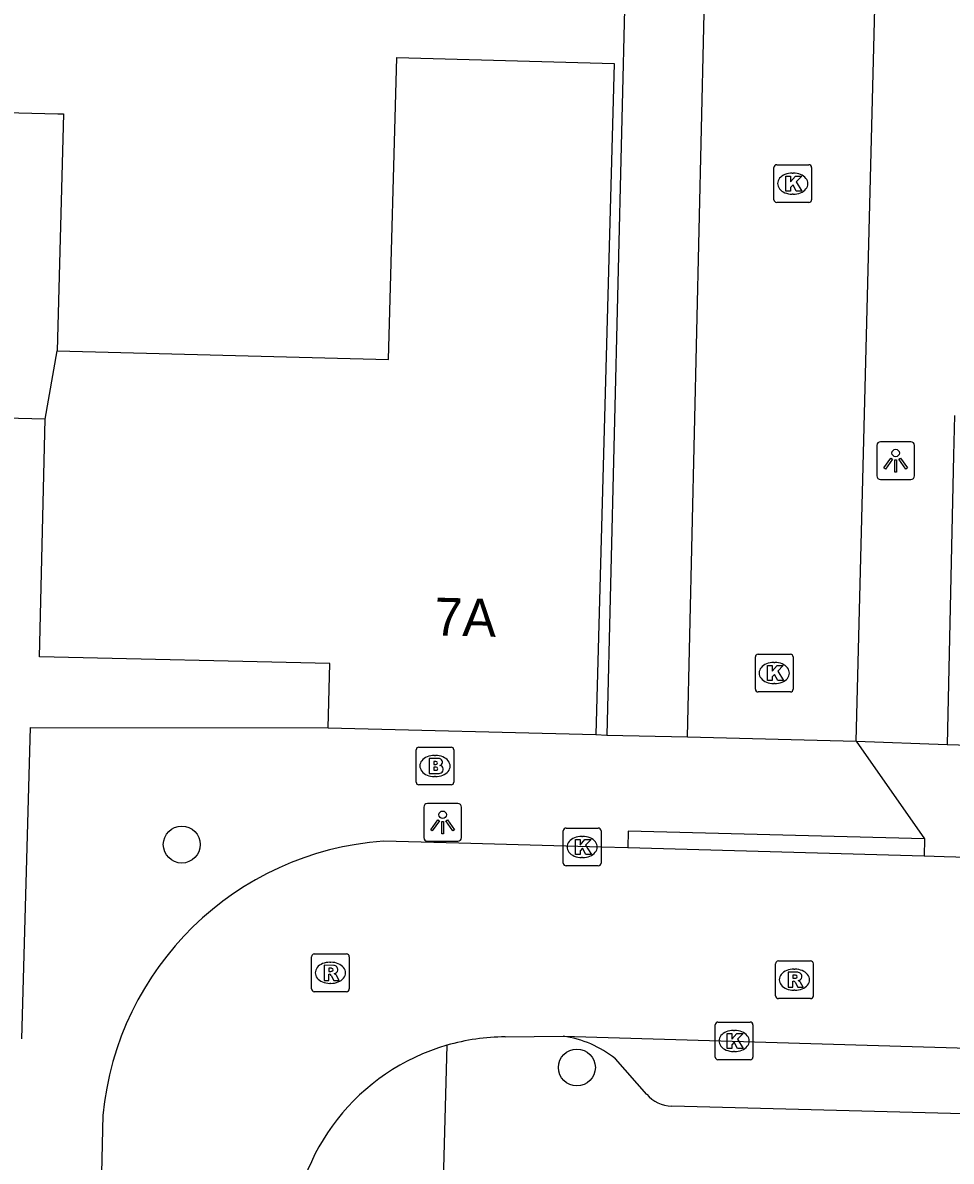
# Model space of a CAD drawing. Extents: x 162082 to 163393, y 388091 to 388632.
# Drawn here: x 162249.86 to 162274.46, y 388273.3 to 388303.46 of the extents above; entities that cross this region are included whole.
import ezdxf

# ---------------------------------------------------------------- set-up
doc = ezdxf.new("R2010")
doc.units = 0
for name, color, linetype in [('IMGEO_Boom', 7, 'Continuous'), ('IMGEO_Brandkraan', 7, 'Continuous'), ('IMGEO_Kolk', 7, 'Continuous'), ('IMGEO_Lichtpunt', 7, 'Continuous'), ('IMGEO_Pand', 7, 'Continuous'), ('IMGEO_Pand_nummerreeks', 7, 'Continuous'), ('IMGEO_Rijbaan_lokaal_open', 7, 'Continuous'), ('IMGEO_Rioolput', 7, 'Continuous'), ('IMGEO_Voetpad_open', 7, 'Continuous')]:
    doc.layers.add(name, color=color, linetype=linetype)

msp = doc.modelspace()

# ---------------------------------------------------------------- linework, layer by layer
at = {"layer": 'IMGEO_Boom'}
for centre in [(162254.071, 388281.685), (162264.541, 388275.779)]:
    msp.add_circle(centre, 0.489, dxfattribs=at)
at = {"layer": 'IMGEO_Brandkraan'}
for p, q in [((162260.28, 388283.341), (162260.28, 388284.193)), ((162260.355, 388284.267), (162261.207, 388284.267)), ((162260.768, 388284.047), (162260.793, 388284.047)), ((162261.281, 388284.193), (162261.281, 388283.341)), ((162260.791, 388283.487), (162260.766, 388283.487)), ((162261.207, 388283.267), (162260.355, 388283.267))]:
    msp.add_line(p, q, dxfattribs=at)
for points in [[(162260.28, 388283.341), (162260.28, 388284.193)], [(162260.355, 388284.267), (162261.207, 388284.267)], [(162261.281, 388284.193), (162261.281, 388283.341)], [(162260.628, 388283.967), (162260.628, 388283.567), (162260.841, 388283.567)], [(162260.859, 388283.967), (162260.628, 388283.967)], [(162260.807, 388283.886), (162260.753, 388283.886), (162260.753, 388283.81)], [(162260.753, 388283.81), (162260.806, 388283.81)], [(162260.815, 388283.734), (162260.753, 388283.734), (162260.753, 388283.653)], [(162260.753, 388283.653), (162260.815, 388283.653)], [(162261.207, 388283.267), (162260.355, 388283.267)]]:
    msp.add_lwpolyline(points, dxfattribs=at)
for centre, radius, start, end in [((162260.357, 388284.191), 0.0765, 91.552, 178.448), ((162260.357, 388284.191), 0.0765, 91.552, 178.448), ((162261.205, 388284.191), 0.0765, 1.552, 88.448), ((162261.205, 388284.191), 0.0765, 1.552, 88.448), ((162260.808, 388283.848), 0.0379, 267.8285, 90.9355), ((162260.816, 388283.693), 0.0404, 269.8759, 90.5077), ((162260.863, 388283.822), 0.145, 59.4692, 91.5367), ((162260.888, 388283.869), 0.0922, 285.5137, 58.1501), ((162260.893, 388283.677), 0.105, 301.3115, 78.989), ((162260.847, 388283.818), 0.251, 268.6676, 293.5347), ((162260.357, 388283.343), 0.0765, 181.552, 268.448), ((162260.357, 388283.343), 0.0765, 181.552, 268.448), ((162261.205, 388283.343), 0.0765, 271.552, 358.448), ((162261.205, 388283.343), 0.0765, 271.552, 358.448)]:
    msp.add_arc(centre, radius, start, end, dxfattribs=at)
for centre, major_axis, ratio, start_param, end_param in [((162260.767, 388283.767), (-0.387, 0.002), 0.722429, 4.712389, 7.853982), ((162260.792, 388283.767), (-0.39, 0.002), 0.717154, 1.570796, 4.712389)]:
    msp.add_ellipse(centre, major_axis=major_axis, ratio=ratio, start_param=start_param, end_param=end_param, dxfattribs=at)
at = {"layer": 'IMGEO_Kolk'}
for p, q in [((162269.759, 388298.772), (162269.759, 388299.624)), ((162269.834, 388299.698), (162270.686, 388299.698)), ((162270.247, 388299.478), (162270.272, 388299.478)), ((162270.76, 388299.624), (162270.76, 388298.772)), ((162270.27, 388298.918), (162270.245, 388298.918)), ((162270.686, 388298.698), (162269.834, 388298.698)), ((162269.27, 388285.804), (162269.27, 388286.656)), ((162269.345, 388286.73), (162270.197, 388286.73)), ((162269.758, 388286.51), (162269.783, 388286.51)), ((162270.271, 388286.656), (162270.271, 388285.804)), ((162269.781, 388285.95), (162269.756, 388285.95)), ((162270.197, 388285.73), (162269.345, 388285.73)), ((162264.18, 388281.196), (162264.18, 388282.048)), ((162264.255, 388282.122), (162265.107, 388282.122)), ((162265.181, 388282.048), (162265.181, 388281.196)), ((162264.668, 388281.902), (162264.693, 388281.902)), ((162264.691, 388281.342), (162264.666, 388281.342)), ((162265.107, 388281.122), (162264.255, 388281.122)), ((162268.204, 388276.057), (162268.204, 388276.909)), ((162268.279, 388276.983), (162269.131, 388276.983)), ((162269.205, 388276.909), (162269.205, 388276.057)), ((162268.692, 388276.763), (162268.717, 388276.763)), ((162268.715, 388276.203), (162268.69, 388276.203)), ((162269.131, 388275.983), (162268.279, 388275.983))]:
    msp.add_line(p, q, dxfattribs=at)
for points in [[(162269.759, 388298.772), (162269.759, 388299.624)], [(162269.834, 388299.698), (162270.686, 388299.698)], [(162270.76, 388299.624), (162270.76, 388298.772)], [(162270.08, 388299.398), (162270.203, 388299.398), (162270.203, 388299.247), (162270.333, 388299.398), (162270.497, 388299.398), (162270.351, 388299.247), (162270.504, 388298.998), (162270.352, 388298.998), (162270.267, 388299.162), (162270.203, 388299.095), (162270.203, 388298.998), (162270.08, 388298.998), (162270.08, 388299.398)], [(162270.686, 388298.698), (162269.834, 388298.698)], [(162269.27, 388285.804), (162269.27, 388286.656)], [(162269.345, 388286.73), (162270.197, 388286.73)], [(162270.271, 388286.656), (162270.271, 388285.804)], [(162269.591, 388286.43), (162269.714, 388286.43), (162269.714, 388286.279), (162269.844, 388286.43), (162270.008, 388286.43), (162269.862, 388286.279), (162270.015, 388286.03), (162269.863, 388286.03), (162269.778, 388286.194), (162269.714, 388286.127), (162269.714, 388286.03), (162269.591, 388286.03), (162269.591, 388286.43)], [(162270.197, 388285.73), (162269.345, 388285.73)], [(162264.18, 388281.196), (162264.18, 388282.048)], [(162264.255, 388282.122), (162265.107, 388282.122)], [(162265.181, 388282.048), (162265.181, 388281.196)], [(162264.501, 388281.822), (162264.624, 388281.822), (162264.624, 388281.671), (162264.754, 388281.822), (162264.918, 388281.822), (162264.772, 388281.671), (162264.925, 388281.422), (162264.773, 388281.422), (162264.688, 388281.586), (162264.624, 388281.519), (162264.624, 388281.422), (162264.501, 388281.422), (162264.501, 388281.822)], [(162265.107, 388281.122), (162264.255, 388281.122)], [(162268.204, 388276.057), (162268.204, 388276.909)], [(162268.279, 388276.983), (162269.131, 388276.983)], [(162269.205, 388276.909), (162269.205, 388276.057)], [(162268.525, 388276.683), (162268.648, 388276.683), (162268.648, 388276.532), (162268.778, 388276.683), (162268.942, 388276.683), (162268.796, 388276.532), (162268.949, 388276.283), (162268.797, 388276.283), (162268.712, 388276.447), (162268.648, 388276.38), (162268.648, 388276.283), (162268.525, 388276.283), (162268.525, 388276.683)], [(162269.131, 388275.983), (162268.279, 388275.983)]]:
    msp.add_lwpolyline(points, dxfattribs=at)
for centre, start, end in [((162269.836, 388299.622), 91.552, 178.448), ((162269.836, 388299.622), 91.552, 178.448), ((162270.684, 388299.622), 1.552, 88.448), ((162270.684, 388299.622), 1.552, 88.448), ((162269.836, 388298.774), 181.552, 268.448), ((162269.836, 388298.774), 181.552, 268.448), ((162270.684, 388298.774), 271.552, 358.448), ((162270.684, 388298.774), 271.552, 358.448), ((162269.347, 388286.654), 91.552, 178.448), ((162269.347, 388286.654), 91.552, 178.448), ((162270.195, 388286.654), 1.552, 88.448), ((162270.195, 388286.654), 1.552, 88.448), ((162269.347, 388285.806), 181.552, 268.448), ((162269.347, 388285.806), 181.552, 268.448), ((162270.195, 388285.806), 271.552, 358.448), ((162270.195, 388285.806), 271.552, 358.448), ((162264.257, 388282.046), 91.552, 178.448), ((162264.257, 388282.046), 91.552, 178.448), ((162265.105, 388282.046), 1.552, 88.448), ((162265.105, 388282.046), 1.552, 88.448), ((162264.257, 388281.198), 181.552, 268.448), ((162264.257, 388281.198), 181.552, 268.448), ((162265.105, 388281.198), 271.552, 358.448), ((162265.105, 388281.198), 271.552, 358.448), ((162268.281, 388276.907), 91.552, 178.448), ((162268.281, 388276.907), 91.552, 178.448), ((162269.129, 388276.907), 1.552, 88.448), ((162269.129, 388276.907), 1.552, 88.448), ((162268.281, 388276.059), 181.552, 268.448), ((162268.281, 388276.059), 181.552, 268.448), ((162269.129, 388276.059), 271.552, 358.448), ((162269.129, 388276.059), 271.552, 358.448)]:
    msp.add_arc(centre, 0.0765, start, end, dxfattribs=at)
for centre, major_axis, ratio, start_param, end_param in [((162270.246, 388299.198), (-0.387, 0.002), 0.722429, 4.712389, 7.853982), ((162270.271, 388299.198), (-0.39, 0.002), 0.717154, 1.570796, 4.712389), ((162269.757, 388286.23), (-0.387, 0.002), 0.722429, 4.712389, 7.853982), ((162269.782, 388286.23), (-0.39, 0.002), 0.717154, 1.570796, 4.712389), ((162264.667, 388281.622), (-0.387, 0.002), 0.722429, 4.712389, 7.853982), ((162264.692, 388281.622), (-0.39, 0.002), 0.717154, 1.570796, 4.712389), ((162268.691, 388276.483), (-0.387, 0.002), 0.722429, 4.712389, 7.853982), ((162268.716, 388276.483), (-0.39, 0.002), 0.717154, 1.570796, 4.712389)]:
    msp.add_ellipse(centre, major_axis=major_axis, ratio=ratio, start_param=start_param, end_param=end_param, dxfattribs=at)
at = {"layer": 'IMGEO_Lichtpunt'}
for p, q in [((162272.488, 388292.262), (162272.488, 388291.455)), ((162272.488, 388292.262), (162272.488, 388291.455)), ((162273.39, 388292.357), (162272.582, 388292.357)), ((162273.39, 388292.357), (162272.582, 388292.357)), ((162273.484, 388291.455), (162273.484, 388292.262)), ((162273.484, 388291.455), (162273.484, 388292.262)), ((162272.582, 388291.361), (162273.39, 388291.361)), ((162272.582, 388291.361), (162273.39, 388291.361)), ((162260.485, 388282.677), (162260.485, 388281.87)), ((162260.485, 388282.677), (162260.485, 388281.87)), ((162261.387, 388282.772), (162260.579, 388282.772)), ((162261.387, 388282.772), (162260.579, 388282.772)), ((162261.481, 388281.87), (162261.481, 388282.677)), ((162261.481, 388281.87), (162261.481, 388282.677)), ((162260.579, 388281.776), (162261.387, 388281.776)), ((162260.579, 388281.776), (162261.387, 388281.776))]:
    msp.add_line(p, q, dxfattribs=at)
for points in [[(162272.862, 388291.926), (162272.901, 388291.898), (162272.713, 388291.636), (162272.675, 388291.663), (162272.862, 388291.926)], [(162272.964, 388291.878), (162273.011, 388291.878), (162273.011, 388291.556), (162272.964, 388291.556), (162272.964, 388291.878)], [(162273.074, 388291.898), (162273.112, 388291.925), (162273.299, 388291.663), (162273.26, 388291.635), (162273.074, 388291.898)], [(162260.859, 388282.341), (162260.898, 388282.313), (162260.71, 388282.051), (162260.672, 388282.078), (162260.859, 388282.341)], [(162260.961, 388282.293), (162261.008, 388282.293), (162261.008, 388281.971), (162260.961, 388281.971), (162260.961, 388282.293)], [(162261.071, 388282.313), (162261.109, 388282.34), (162261.296, 388282.078), (162261.257, 388282.05), (162261.071, 388282.313)]]:
    msp.add_lwpolyline(points, dxfattribs=at)
for centre in [(162272.987, 388292.06), (162260.984, 388282.475)]:
    msp.add_circle(centre, 0.0994, dxfattribs=at)
for centre, start, end in [((162272.582, 388292.262), 90, 180), ((162272.582, 388292.262), 90, 180), ((162273.39, 388292.262), 0, 90), ((162273.39, 388292.262), 0, 90), ((162272.582, 388291.455), 180, 270), ((162272.582, 388291.455), 180, 270), ((162273.39, 388291.455), 270, 0), ((162273.39, 388291.455), 270, 360), ((162260.579, 388282.677), 90, 180), ((162260.579, 388282.677), 90, 180), ((162261.387, 388282.677), 0, 90), ((162261.387, 388282.677), 0, 90), ((162260.579, 388281.87), 180, 270), ((162260.579, 388281.87), 180, 270), ((162261.387, 388281.87), 270, 0), ((162261.387, 388281.87), 270, 360)]:
    msp.add_arc(centre, 0.0946, start, end, dxfattribs=at)
at = {"layer": 'IMGEO_Pand'}
for points in [[(162236.31, 388303.14), (162243.23, 388302.95), (162243.18, 388301.24), (162250.79, 388301.05), (162250.94, 388301.05), (162250.77, 388294.77)], [(162250.77, 388294.77), (162259.55, 388294.54), (162259.77, 388302.54), (162265.53, 388302.38), (162265.04, 388284.6)], [(162250.45, 388292.96), (162250.77, 388294.77)], [(162250.45, 388292.96), (162242.65, 388293.15), (162242.449, 388285.131), (162239.618, 388285.206)], [(162257.95, 388284.78), (162257.99, 388286.48), (162250.3, 388286.664), (162250.45, 388292.96)], [(162257.95, 388284.78), (162265.04, 388284.6)]]:
    msp.add_lwpolyline(points, dxfattribs=at)
at = {"layer": 'IMGEO_Rijbaan_lokaal_open'}
for points in [[(162271.94, 388284.429), (162273.918, 388362.117)], [(162267.474, 388284.544), (162267.97, 388306.031)], [(162267.474, 388284.544), (162271.94, 388284.429)], [(162265.887, 388281.595), (162265.196, 388281.614), (162261.412, 388281.72), (162259.414, 388281.776)], [(162273.738, 388281.374), (162265.887, 388281.595)], [(162316.484, 388280.076), (162316.289, 388280.079), (162315.076, 388280.11), (162313.149, 388280.189), (162307.071, 388280.44), (162295.549, 388280.763), (162289.478, 388280.933), (162277.332, 388281.274), (162274.276, 388281.359), (162273.738, 388281.374)], [(162262.642, 388276.591), (162264.175, 388276.607)], [(162264.175, 388276.607), (162316.389, 388275.064)], [(162251.981, 388274.512), (162251.862, 388269.503)]]:
    msp.add_lwpolyline(points, dxfattribs=at)
for centre, radius, start, end in [((162259.992, 388273.749), 8.048, 94.1208, 174.5616), ((162262.682, 388270.858), 5.733, 90.4031, 106.0748), ((162262.68, 388270.892), 5.7, 106.1419, 177.7858)]:
    msp.add_arc(centre, radius, start, end, dxfattribs=at)
at = {"layer": 'IMGEO_Rioolput'}
for p, q in [((162257.508, 388277.862), (162257.508, 388278.714)), ((162257.583, 388278.788), (162258.435, 388278.788)), ((162258.509, 388278.714), (162258.509, 388277.862)), ((162269.879, 388278.604), (162270.731, 388278.604)), ((162257.996, 388278.568), (162258.021, 388278.568)), ((162269.804, 388277.678), (162269.804, 388278.53)), ((162270.292, 388278.384), (162270.317, 388278.384)), ((162270.805, 388278.53), (162270.805, 388277.678)), ((162258.019, 388278.008), (162257.994, 388278.008)), ((162258.435, 388277.788), (162257.583, 388277.788)), ((162270.315, 388277.824), (162270.29, 388277.824)), ((162270.731, 388277.604), (162269.879, 388277.604))]:
    msp.add_line(p, q, dxfattribs=at)
for points in [[(162257.508, 388277.862), (162257.508, 388278.714)], [(162257.583, 388278.788), (162258.435, 388278.788)], [(162258.509, 388278.714), (162258.509, 388277.862)], [(162269.879, 388278.604), (162270.731, 388278.604)], [(162258.097, 388278.486), (162257.845, 388278.488), (162257.845, 388278.088)], [(162258.023, 388278.407), (162257.969, 388278.407), (162257.969, 388278.326)], [(162257.969, 388278.326), (162258.021, 388278.326)], [(162269.804, 388277.678), (162269.804, 388278.53)], [(162270.393, 388278.302), (162270.141, 388278.304), (162270.141, 388277.904)], [(162270.805, 388278.53), (162270.805, 388277.678)], [(162257.845, 388278.088), (162257.969, 388278.088), (162257.969, 388278.25), (162257.98, 388278.25)], [(162258.027, 388278.221), (162258.098, 388278.088), (162258.238, 388278.088), (162258.173, 388278.214)], [(162270.141, 388277.904), (162270.265, 388277.904), (162270.265, 388278.066), (162270.276, 388278.066)], [(162270.319, 388278.223), (162270.265, 388278.223), (162270.265, 388278.142)], [(162270.265, 388278.142), (162270.317, 388278.142)], [(162270.323, 388278.037), (162270.394, 388277.904), (162270.534, 388277.904), (162270.469, 388278.03)], [(162258.435, 388277.788), (162257.583, 388277.788)], [(162270.731, 388277.604), (162269.879, 388277.604)]]:
    msp.add_lwpolyline(points, dxfattribs=at)
for centre, radius, start, end in [((162257.585, 388278.712), 0.0765, 91.552, 178.448), ((162257.585, 388278.712), 0.0765, 91.552, 178.448), ((162258.433, 388278.712), 0.0765, 1.552, 88.448), ((162258.433, 388278.712), 0.0765, 1.552, 88.448), ((162269.881, 388278.528), 0.0765, 91.552, 178.448), ((162269.881, 388278.528), 0.0765, 91.552, 178.448), ((162270.729, 388278.528), 0.0765, 1.552, 88.448), ((162270.729, 388278.528), 0.0765, 1.552, 88.448), ((162258.005, 388278.515), 0.19, 274.7715, 282.9687), ((162258.029, 388278.311), 0.0964, 77.0061, 93.1865), ((162258.043, 388278.368), 0.0378, 276.6634, 79.6772), ((162258.096, 388278.376), 0.109, 350.3612, 89.416), ((162258.094, 388278.376), 0.112, 277.5842, 350.9817), ((162270.392, 388278.192), 0.109, 350.3612, 89.416), ((162257.979, 388278.197), 0.0533, 26.0293, 88.6989), ((162258.078, 388278.161), 0.108, 29.5134, 73.7905), ((162270.275, 388278.013), 0.0533, 26.0293, 88.6989), ((162270.301, 388278.331), 0.19, 274.7715, 282.9687), ((162270.325, 388278.127), 0.0964, 77.0061, 93.1865), ((162270.339, 388278.184), 0.0378, 276.6634, 79.6772), ((162270.39, 388278.192), 0.112, 277.5842, 350.9817), ((162270.374, 388277.977), 0.108, 29.5134, 73.7905), ((162257.585, 388277.864), 0.0765, 181.552, 268.448), ((162257.585, 388277.864), 0.0765, 181.552, 268.448), ((162258.433, 388277.864), 0.0765, 271.552, 358.448), ((162258.433, 388277.864), 0.0765, 271.552, 358.448), ((162269.881, 388277.68), 0.0765, 181.552, 268.448), ((162269.881, 388277.68), 0.0765, 181.552, 268.448), ((162270.729, 388277.68), 0.0765, 271.552, 358.448), ((162270.729, 388277.68), 0.0765, 271.552, 358.448)]:
    msp.add_arc(centre, radius, start, end, dxfattribs=at)
for centre, major_axis, ratio, start_param, end_param in [((162257.995, 388278.288), (-0.387, 0.002), 0.722429, 4.712389, 7.853982), ((162258.02, 388278.288), (-0.39, 0.002), 0.717154, 1.570796, 4.712389), ((162270.291, 388278.104), (-0.387, 0.002), 0.722429, 4.712389, 7.853982), ((162270.316, 388278.104), (-0.39, 0.002), 0.717154, 1.570796, 4.712389)]:
    msp.add_ellipse(centre, major_axis=major_axis, ratio=ratio, start_param=start_param, end_param=end_param, dxfattribs=at)
at = {"layer": 'IMGEO_Voetpad_open'}
for points in [[(162265.816, 388304.552), (162265.335, 388284.581)], [(162274.548, 388293.056), (162274.517, 388291.993), (162274.348, 388284.338)], [(162249.838, 388276.536), (162250.067, 388284.787), (162257.95, 388284.78)], [(162265.04, 388284.6), (162265.335, 388284.581)], [(162265.335, 388284.581), (162267.474, 388284.544)], [(162271.94, 388284.429), (162273.749, 388281.839)], [(162271.94, 388284.429), (162274.348, 388284.338)], [(162274.348, 388284.338), (162315.934, 388283.105), (162321.838, 388282.94)], [(162273.749, 388281.839), (162265.898, 388282.04), (162265.887, 388281.595)], [(162273.749, 388281.839), (162273.738, 388281.374)], [(162261.095, 388276.367), (162260.942, 388270.813)], [(162266.39, 388275.068), (162265.56, 388276.009)], [(162314.016, 388273.52), (162267.052, 388274.758)]]:
    msp.add_lwpolyline(points, dxfattribs=at)
for centre, radius, start, end in [((162263.796, 388273.826), 2.806, 51.0548, 82.2388), ((162267.077, 388275.674), 0.916, 221.3966, 268.4181)]:
    msp.add_arc(centre, radius, start, end, dxfattribs=at)

# ---------------------------------------------------------------- texts
at = {"layer": 'IMGEO_Pand_nummerreeks'}
msp.add_text('7A', height=1, rotation=358.5457, dxfattribs=at).set_placement((162260.755, 388287.23))

doc.saveas('drawing.dxf')
